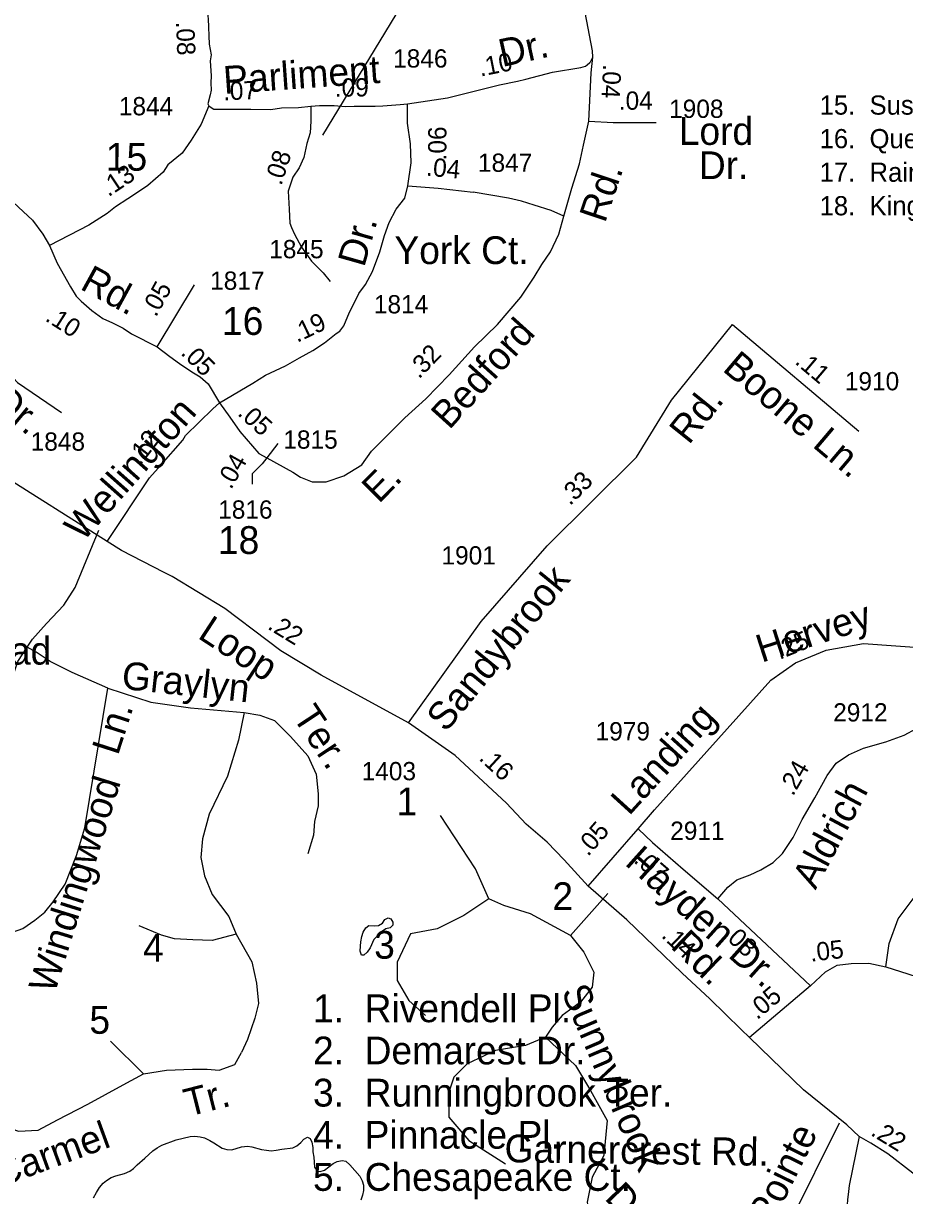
# Model space of a CAD drawing. Extents: x 2290055 to 2389491, y 66597 to 237875.
# Drawn here: x 2361691 to 2364704, y 186629 to 190639 of the extents above; entities that cross this region are included whole.
import ezdxf

# ---------------------------------------------------------------- set-up
doc = ezdxf.new("R2010")
doc.units = 0
for name, color, linetype in [('Exist Hydrographic Pond Under 1500 Sq Ft', 7, 'Continuous'), ('Exist Hydrographic River Shore', 7, 'Continuous'), ('Exist Road Non-System Type 51', 7, 'Continuous'), ('Exist Road Non-System Type 51 Label', 7, 'Continuous'), ('Exist Road Secondary Mileage Hundredths English Label', 7, 'Continuous'), ('Exist Road Secondary Type 51 Attributed', 7, 'Continuous'), ('Exist Road Secondary Type 51 Label', 7, 'Continuous'), ('Exist Road Secondary Type 51 Number Label', 7, 'Continuous')]:
    doc.layers.add(name, color=color, linetype=linetype)

msp = doc.modelspace()

# ---------------------------------------------------------------- linework, layer by layer
at = {"layer": 'Exist Hydrographic Pond Under 1500 Sq Ft'}
msp.add_lwpolyline([(2362847.2, 187450.9), (2362842, 187465.2), (2362843, 187481.8), (2362845, 187496.9), (2362848.2, 187515.4), (2362852.7, 187529.8), (2362862, 187545.1), (2362872.2, 187552.3), (2362890, 187551.4), (2362905.5, 187552.4), (2362918.2, 187560), (2362927, 187573), (2362937.5, 187579.1), (2362947.2, 187575.7), (2362954, 187563.8), (2362953.5, 187553.5), (2362945, 187544.9), (2362930, 187541.5), (2362914.7, 187531.2), (2362889.2, 187504.7), (2362876.5, 187475.7), (2362866.7, 187460.8), (2362854.5, 187451.6), (2362847.2, 187450.9)], dxfattribs=at)
at = {"layer": 'Exist Hydrographic River Shore'}
for points in [[(2361931, 186621.2), (2361940.5, 186639.4), (2361951.5, 186655.9), (2361963.5, 186670.8), (2361975.5, 186679.9), (2361991.2, 186690.2), (2362006.5, 186696.4), (2362036.5, 186703.7), (2362054.5, 186711.7), (2362067, 186721.2), (2362080.2, 186734.2), (2362106.5, 186756.4), (2362133.7, 186781.3), (2362148, 186791.9), (2362163.7, 186800.6), (2362213.2, 186819.4), (2362260.7, 186830.6), (2362277, 186831.3), (2362294.7, 186829.4), (2362310.2, 186825.8), (2362328.2, 186817.1), (2362341.7, 186809.5), (2362371, 186791.2), (2362386.7, 186786.3), (2362404, 186785.6), (2362436.7, 186794.8), (2362456.5, 186798), (2362471.7, 186795.7), (2362505.2, 186785.9), (2362521.7, 186783.5), (2362538, 186782.2), (2362555.2, 186783.6), (2362574, 186787.3), (2362612.2, 186792.2), (2362626.2, 186798.8), (2362639.2, 186810.4), (2362650, 186821.8), (2362662, 186827.9), (2362671.7, 186823.5), (2362677.5, 186811.4), (2362680.7, 186793), (2362681, 186777.7)], [(2362681, 186777.7), (2362683.5, 186759.9), (2362686.7, 186726), (2362695, 186713.4), (2362705.7, 186710.8), (2362720.5, 186715.1), (2362734.7, 186726.8), (2362750, 186737.9), (2362764, 186745.3), (2362781.2, 186749), (2362793.5, 186746.6), (2362807.5, 186734.3), (2362841, 186695.2), (2362848.7, 186679.6), (2362853.2, 186664.3), (2362854, 186646.4), (2362850.5, 186630), (2362845, 186613.1)]]:
    msp.add_lwpolyline(points, dxfattribs=at)
at = {"layer": 'Exist Road Non-System Type 51'}
msp.add_line((2364480.1, 186876.5), (2364242, 186398.4), dxfattribs=at)
for points in [[(2363538.1, 189979.4), (2363495.4, 189998.1), (2363436.8, 190016.8), (2363394.2, 190030.1), (2363348.9, 190040.7), (2363228.5, 190060.8)], [(2362608, 189940.6), (2362617.6, 189918.1), (2362641.6, 189872.8), (2362676.2, 189824.8), (2362716.2, 189784.8), (2362740.2, 189755.5)], [(2362560.5, 189201.6), (2362522.7, 189152.4)], [(2361703.9, 188504.4), (2361722, 188531.6), (2361769.4, 188585.3), (2361829.4, 188648.6), (2361867.3, 188708.6), (2361948.3, 188904.5)], [(2361605.1, 188256.5), (2361671.4, 188455.7), (2361703.9, 188504.4)], [(2361979.5, 188364), (2361857.9, 188417.7), (2361782, 188455.7), (2361734.6, 188487.3), (2361703.9, 188504.4)], [(2361597.2, 187510.2), (2361688.8, 187541.8), (2361729.9, 187570.3), (2361764.6, 187598.7), (2361793.1, 187633.5), (2361834.2, 187693.6), (2361872.1, 187791.6), (2361900.5, 187886.5), (2361979.5, 188364)], [(2361979.5, 188364), (2362126.4, 188316.5), (2362262.3, 188297.6), (2362445.6, 188281.8)], [(2362445.6, 188281.8), (2362426.6, 188186.9), (2362388.7, 188063.6), (2362325.5, 187933.9), (2362303.4, 187848.5), (2362297.1, 187785.3), (2362309.7, 187722.1), (2362336.6, 187658.8), (2362393.4, 187582.9), (2362418.7, 187522.8)], [(2362445.6, 188281.8), (2362499.3, 188272.3), (2362549.8, 188253.3), (2362603.6, 188199.5), (2362663.6, 188133.1), (2362692, 188069.9), (2362698.3, 188003.5), (2362698.3, 187962.4), (2362685.7, 187908.6), (2362682.5, 187861.2), (2362663.6, 187797.9)], [(2363281.8, 187643.6), (2363236.2, 187746.2), (2363116.6, 187928.6)], [(2363560.9, 187518.2), (2363424.2, 187592.3), (2363333.1, 187620.8), (2363281.8, 187643.6), (2363196.3, 187586.6), (2363105.2, 187541), (2363014, 187523.9), (2362968.4, 187426.9), (2362968.4, 187364.2), (2363008.3, 187295.8), (2363065.3, 187244.5)], [(2363689.4, 187661.8), (2363560.9, 187518.2), (2363606.5, 187461.1), (2363640.7, 187392.7), (2363635, 187341.4), (2363595.1, 187290.1), (2363532.5, 187244.5), (2363498.3, 187204.6), (2363475.5, 187170.4), (2363407.1, 187141.9), (2363304.6, 187124.8), (2363207.7, 187079.2), (2363162.1, 187033.6), (2363145.1, 186982.3), (2363145.1, 186896.7), (2363213.4, 186816.9), (2363338.8, 186737.1)], [(2362418.7, 187522.8), (2362336.6, 187500.7), (2362270.2, 187503.9), (2362207, 187507), (2362162.8, 187519.7), (2362086.9, 187551.3)], [(2362418.7, 187522.8), (2362472.4, 187428), (2362488.2, 187355.2), (2362494.5, 187285.7), (2362481.9, 187235.1), (2362456.6, 187162.4), (2362436.1, 187118.1)], [(2362101.2, 187045.4), (2361988.6, 187157.3)], [(2363475.5, 187170.4), (2363578, 187073.5), (2363629.3, 186988), (2363686.3, 186885.3), (2363674.9, 186765.6), (2363635, 186691.5), (2363617.9, 186606), (2363623.6, 186571.8), (2363635, 186549), (2363669.2, 186520.5), (2363714.8, 186463.5), (2363743.2, 186406.5), (2363760.3, 186383.6)], [(2361504, 186935.8), (2361608.2, 186871.4), (2361674.6, 186849.3), (2361740.9, 186852.5), (2361807.3, 186887.2), (2361911.6, 186941), (2362031.6, 187007.4), (2362101.2, 187045.4), (2362180.2, 187058), (2362268.6, 187061.2), (2362319.2, 187061.2), (2362360.3, 187058), (2362414, 187077), (2362436.1, 187118.1)], [(2364548.4, 186831), (2364514.8, 186662.8), (2364511.6, 186642.6), (2364508.7, 186614.5), (2364506, 186582.4), (2364503.6, 186542.3), (2364504, 186532.3), (2364503.8, 186486.3), (2364505.2, 186452.3), (2364508.9, 186408.4), (2364511.8, 186386.5), (2364515.8, 186334.7), (2364518.5, 186316.8), (2364527, 186255.1), (2364527.9, 186233.1), (2364527.5, 186191.1), (2364524.9, 186157), (2364525, 186155), (2364518.3, 186130.9)]]:
    msp.add_lwpolyline(points, dxfattribs=at)
at = {"layer": 'Exist Road Secondary Type 51 Attributed'}
for p, q in [((2362147.7, 189532.1), (2362275.3, 189744.8)), ((2361977.5, 188865.7), (2360949.9, 189515.9)), ((2364065.3, 187643.6), (2364382.1, 187346.4)), ((2364639.6, 187411.5), (2364898, 187328.7)), ((2364382.1, 187346.4), (2364173.1, 187169.6))]:
    msp.add_line(p, q, dxfattribs=at)
for points in [[(2363637.4, 190523.4), (2363636.5, 190545.4), (2363611.3, 190676.5), (2363606.1, 190706.3), (2363601.1, 190732.1), (2363593.8, 190763.8), (2363565.6, 190952.2)], [(2362302.6, 190787.2), (2362317.5, 190690.8), (2362322.8, 190654), (2362326.3, 190568.2), (2362333.3, 190531.4), (2362329.8, 190510.3), (2362333.3, 190459.5), (2362331.5, 190435), (2362333.3, 190410.5), (2362329.8, 190394.7), (2362321.2, 190363.2), (2362324.5, 190357.2)], [(2363004, 190363.9), (2363140.7, 190383.7), (2363319, 190428.8), (2363380.5, 190441.2), (2363408.3, 190448.3), (2363499.4, 190472), (2363596.8, 190487.8), (2363612.6, 190492.5), (2363618.4, 190496.7), (2363628.1, 190505.1), (2363630, 190507.2), (2363637.4, 190523.4)], [(2363624.5, 190304.1), (2363632.6, 190470), (2363637.4, 190523.4)], [(2362324.5, 190357.2), (2362298.3, 190293.4), (2362265, 190239.1), (2362233.5, 190195.3), (2362184.4, 190154.3), (2362168.7, 190129.8), (2362116.1, 190084.2), (2362084.6, 190062.1), (2362047.8, 190038.7), (2362005.8, 190010.6), (2361977.8, 189987.8), (2361914.8, 189948.2), (2361780, 189878.4)], [(2362324.5, 190357.2), (2362325.6, 190355.4), (2362342, 190345.6), (2362349, 190345.6), (2362370.1, 190345.6), (2362424.9, 190344.8), (2362468.1, 190345.6), (2362536.4, 190343.9), (2362573.2, 190349.5), (2362631, 190351.2), (2362673.1, 190355.9)], [(2362673.1, 190355.9), (2362673.5, 190304.7), (2362670.9, 190264.7), (2362660.2, 190227.4), (2362649.6, 190179.4), (2362633.6, 190144.7), (2362612.3, 190112.7), (2362596.3, 190064.7), (2362599, 190003.4), (2362601.6, 189955.4), (2362608, 189940.6)], [(2362673.1, 190355.9), (2362702.8, 190358.3), (2362753.6, 190358.3), (2362791.8, 190353.9), (2362821.8, 190355), (2362893.7, 190355.9), (2362919.7, 190356.9), (2362979.6, 190361.3), (2363004, 190363.9)], [(2363005.7, 190083.2), (2363016.2, 190162), (2363014.5, 190226.8), (2363004, 190296.9), (2363004, 190363.9)], [(2362522.7, 189152.4), (2362611.7, 189103.7), (2362638, 189086.2), (2362678.3, 189070.4), (2362725.5, 189070.4), (2362786.8, 189091.4), (2362848.1, 189128.2), (2362881.4, 189175.5), (2362925.2, 189219.3), (2362994.8, 189289.2), (2363067, 189354.3), (2363146.6, 189436.6), (2363233.6, 189532.7), (2363311.7, 189608.6), (2363392.1, 189702.4), (2363437.6, 189770.1), (2363463.5, 189814.1), (2363492.8, 189856.8), (2363522.1, 189918.1), (2363538.1, 189979.4), (2363566, 190075.4), (2363592.7, 190158.1), (2363606, 190222), (2363624.5, 190304.1)], [(2363624.5, 190304.1), (2363707.2, 190299.4), (2363853.8, 190299.4)], [(2361320.9, 190149.2), (2361425.5, 190126.8), (2361513.7, 190098.9), (2361541.8, 190091.2), (2361599.5, 190071.9), (2361639.8, 190042.2), (2361690.6, 189994.9), (2361722.1, 189965.1), (2361757.1, 189917.8), (2361780, 189878.4)], [(2362361.9, 189340.6), (2362475.1, 189407.5), (2362518.9, 189435.6), (2362587.2, 189467.1), (2362634.5, 189495.1), (2362680, 189519.7), (2362720.3, 189545.9), (2362760.6, 189577.5), (2362772.8, 189586.2), (2362786.8, 189603.8), (2362806.1, 189651.1), (2362827.1, 189693.1), (2362837.6, 189714.2), (2362860.4, 189745.7), (2362884.9, 189789.5), (2362909.3, 189856.8), (2362925.3, 189912.8), (2362941.3, 189958.1), (2362965.3, 190003.4), (2362994.6, 190040.7), (2363005.7, 190083.2)], [(2363005.7, 190083.2), (2363109.1, 190075.4), (2363228.3, 190060.8), (2363228.5, 190060.8)], [(2361780, 189878.4), (2361806.2, 189817.9), (2361851.7, 189737.6), (2361871, 189705.7), (2361888.5, 189688.2), (2361925.3, 189657), (2361962, 189628.6), (2361995.3, 189614.6), (2362032.1, 189595.7), (2362060.1, 189576.4), (2362147.7, 189532.1)], [(2361295.5, 189840.3), (2361307.3, 189785.5), (2361353, 189703.5), (2361416.6, 189656.6), (2361474.6, 189608.6), (2361543.8, 189546.1), (2361671.1, 189409.8), (2361820.6, 189307.1)], [(2363007.9, 188245.7), (2363255.9, 188592.3), (2363481.4, 188851.4), (2363787.2, 189154.3), (2363907.2, 189350), (2364114.8, 189608.3)], [(2364114.8, 189608.3), (2364546.9, 189243.2)], [(2362147.7, 189532.1), (2362191.4, 189499.3), (2362224.7, 189474.8), (2362266.7, 189446.8), (2362294.8, 189429.2), (2362322.8, 189405.8), (2362361.9, 189340.6)], [(2361977.5, 188865.7), (2362122, 189083.7), (2362162.1, 189128.4), (2362235.8, 189213.3), (2362244.7, 189228.9), (2362338.5, 189319.9), (2362361.9, 189340.6)], [(2362361.9, 189340.6), (2362396.3, 189291.9), (2362431.3, 189242.8), (2362496.1, 189166.8), (2362522.7, 189152.4)], [(2362522.7, 189152.4), (2362507.2, 189132.2), (2362472.6, 189097.6), (2362472.6, 189062.9)], [(2363007.9, 188245.7), (2362709, 188409.2), (2362570.6, 188491.8), (2362523.8, 188527.6), (2362379.7, 188636.9), (2362199.7, 188746.8), (2362172.7, 188760.7), (2362026, 188835.8), (2361977.5, 188865.7)], [(2363792.7, 187883.4), (2363848.8, 187947.8), (2364246.6, 188391.8), (2364330.4, 188451.3), (2364436, 188494.7), (2364563.7, 188516.9), (2364784.8, 188501.7), (2364863.1, 188497.3)], [(2364065.3, 187643.6), (2364099.3, 187683.3), (2364130.4, 187708.7), (2364175.6, 187725.7), (2364212.4, 187742.7), (2364254.8, 187768.2), (2364286, 187799.3), (2364322.7, 187853.1), (2364353.9, 187915.4), (2364396.3, 187989), (2364438.7, 188065.4), (2364469.8, 188107.8), (2364512.3, 188136.2), (2364563.2, 188158.8), (2364639.6, 188181.4), (2364701.8, 188204.1), (2364744.2, 188226.7), (2364783.8, 188260.7), (2364817.8, 188300.3), (2364837.6, 188345.6), (2364863.1, 188413.6), (2364863.1, 188453.2), (2364863.1, 188497.3)], [(2364639.6, 187411.5), (2364650.9, 187490.8), (2364682, 187575.7), (2364749.9, 187666.3), (2364848.9, 187779.5), (2364964.9, 187904), (2365174.2, 188133.3), (2365383.8, 188356.9)], [(2363621.4, 187686.9), (2363539.5, 187777.1), (2363481.6, 187837.9), (2363409.3, 187898.7), (2363342.8, 187971), (2363166.6, 188134.5), (2363007.9, 188245.7)], [(2363621.4, 187686.9), (2363792.7, 187883.4)], [(2363792.7, 187883.4), (2363841.8, 187836.1), (2363946.5, 187745.5), (2364065.3, 187643.6)], [(2364173.1, 187169.6), (2364145.5, 187196.3), (2364037.3, 187302.1), (2363943.6, 187389.8), (2363753.5, 187571.6), (2363621.4, 187686.9)], [(2364382.1, 187346.4), (2364433.1, 187394.5), (2364472.7, 187417.2), (2364520.8, 187422.8), (2364581.5, 187423.3), (2364639.6, 187411.5)], [(2365025.2, 186375.2), (2364943.8, 186494), (2364883.7, 186577.8), (2364841.2, 186615.4), (2364807.6, 186648.9), (2364731.6, 186705.4), (2364646.9, 186771.9), (2364588.7, 186807.4), (2364548.4, 186831), (2364506.6, 186870.3), (2364357.8, 186990.7), (2364173.1, 187169.6)]]:
    msp.add_lwpolyline(points, dxfattribs=at)
at = {"layer": 'Exist Road Secondary Type 51 Label'}
msp.add_line((2362715.2, 190255.9), (2363381.2, 191357.6), dxfattribs=at)

# ---------------------------------------------------------------- texts
at = {"layer": 'Exist Road Non-System Type 51 Label'}
for s, rotation, p in [('Graylyn', 353.8385, (2362023.8, 188362.6)), ('Ter.', 303.4918, (2362609, 188266.8)), ('Ln.', 72.2434, (2362014, 188131.5)), ('Windingwood', 72.6797, (2361797.7, 187316.5)), ('Sunnybrook', 293.1615, (2363529, 187326.9)), ('Tr.', 14.2356, (2362253.9, 186898.2)), ('Carmel', 20.099, (2361609.9, 186656.1)), ('Pointe', 63.5192, (2364247.9, 186520.8)), ('Dr.', 313.6027, (2363674.9, 186618.1))]:
    msp.add_text(s, height=95, rotation=rotation, dxfattribs=at).set_placement(p)
for s, p in [('1', (2362966.9, 187929.6)), ('2', (2363499.5, 187605.3)), ('4', (2362100, 187429)), ('3', (2362890.2, 187439)), ('1.  Rivendell Pl.', (2362681, 187221.7)), ('5', (2361916.6, 187182.1)), ('2.  Demarest Dr.', (2362681, 187077.5)), ('3.  Runningbrook Ter.', (2362681, 186933.2)), ('4.  Pinnacle Pl.', (2362681, 186789)), ('5.  Chesapeake Ct.', (2362681, 186644.8))]:
    msp.add_text(s, height=95, dxfattribs=at).set_placement(p)
at = {"layer": 'Exist Road Secondary Mileage Hundredths English Label'}
for s, rotation, p in [('.08', 272.2701, (2362212.5, 190644.1)), ('.10', 11.4338, (2363253.6, 190456.4)), ('.04', 266.9801, (2363673.5, 190499.7)), ('.07', 2.2713, (2362374.7, 190375.3)), ('.09', 0.6788, (2362755.8, 190387.7)), ('.06', 89.8081, (2363137, 190169.9)), ('.08', 72.0636, (2362572.5, 190081.4)), ('.13', 33.708, (2361981.5, 190043.6)), ('.04', 354.8016, (2363066.2, 190118.1)), ('.05', 61.0372, (2362144, 189631.4)), ('.10', 327.5109, (2361762.1, 189623.3)), ('.19', 25.4785, (2362626.7, 189545.5)), ('.05', 314.9794, (2362226.1, 189508.8)), ('.32', 45.9294, (2363043.3, 189420.2)), ('.11', 319.8081, (2364325.6, 189476.9)), ('.05', 317.7064, (2362420.2, 189301.1)), ('.12', 52.302, (2362090.4, 189124.2)), ('.04', 60.785, (2362401, 189041.6)), ('.33', 44.7225, (2363559.9, 188986.8)), ('.22', 328.5962, (2362522.5, 188569.3)), ('.25', 22.3182, (2364276.4, 188461.2)), ('.16', 317.4185, (2363245.3, 188121.4)), ('.24', 60.0338, (2364322.1, 187992.7)), ('.05', 48.9227, (2363621.3, 187786.3)), ('.07', 319.127, (2363774.3, 187771.3)), ('.14', 316.2698, (2363869.3, 187514.8)), ('.08', 316.8299, (2364078.1, 187519.4)), ('.05', 6.7138, (2364383, 187428.6)), ('.05', 40.2233, (2364199.5, 187227.9)), ('.22', 328.6269, (2364584.6, 186837))]:
    msp.add_text(s, height=62.5, rotation=rotation, dxfattribs=at).set_placement(p)
msp.add_text('.04', height=62.5, dxfattribs=at).set_placement((2363726.6, 190343.3))
at = {"layer": 'Exist Road Secondary Type 51 Label'}
for s, rotation, p in [('Dr.', 12.4315, (2363327.7, 190489.1)), ('Parliment', 4.0323, (2362377.5, 190397.3)), ('15', 359.8421, (2361972.7, 190135)), ('Rd.', 71.4216, (2363679.5, 189953)), ('Dr.', 74.0651, (2362855.7, 189801.5)), ('Rd.', 331.3729, (2361881, 189731.9)), ('16', 359.8421, (2362369.8, 189573.2)), ('Bedford', 47.9357, (2363147.1, 189245.8)), ('Boone Ln.', 319.8081, (2364077.6, 189452.4)), ('Dr.', 320.2951, (2361577, 189334.3)), ('Rd.', 51.2107, (2363966.1, 189194.5)), ('Wellington', 48.3976, (2361894.1, 188862.4)), ('E.', 45.0501, (2362906.1, 188993.9)), ('18', 359.8421, (2362356, 188823.9)), ('Sandybrook', 50.727, (2363135.3, 188210.4)), ('Hervey', 17.8384, (2364214.8, 188451.3)), ('Loop', 326.8918, (2362283.1, 188538.2)), ('Homestead', 0.2146, (2361136.7, 188442.9)), ('Landing', 47.6978, (2363761.6, 187925.3)), ('Aldrich', 62.013, (2364399.1, 187672.2)), ('Hayden Dr.', 318.2411, (2363743.9, 187762.4)), ('Rd.', 316.1436, (2363900.4, 187478)), ('Garnercrest Rd.', 359.2144, (2363335.4, 186742.8))]:
    msp.add_text(s, height=95, rotation=rotation, dxfattribs=at).set_placement(p)
for s, height, p in [('15.  Sussex Ct.', 65.617, (2364413.1, 190326.5)), ('Lord', 95, (2363931.7, 190223.1)), ('16.  Queens Ct.', 65.617, (2364413.1, 190211.7)), ('Dr.', 95, (2364000.4, 190105.9)), ('17.  Raintree Ct.', 65.617, (2364413.1, 190096.9)), ('18.  Kings Ct.', 65.617, (2364413.1, 189982.1)), ('York Ct.', 95, (2362959.4, 189815.3))]:
    msp.add_text(s, height=height, dxfattribs=at).set_placement(p)
at = {"layer": 'Exist Road Secondary Type 51 Number Label'}
for s, p in [('1846', (2362954.9, 190487.6)), ('1844', (2362017.1, 190324.2)), ('1908', (2363898.6, 190315.4)), ('1847', (2363245, 190130.9)), ('1845', (2362531.3, 189835.2)), ('1817', (2362329.3, 189727.3)), ('1814', (2362889.1, 189646.6)), ('1910', (2364499.4, 189383.4)), ('1848', (2361715.7, 189176.9)), ('1815', (2362579.5, 189183.8)), ('1816', (2362356.8, 188944.4)), ('1901', (2363120.3, 188787.6)), ('2912', (2364459.6, 188250.5)), ('1979', (2363647.3, 188185.8)), ('1403', (2362847.4, 188049.4)), ('2911', (2363902.3, 187845.6))]:
    msp.add_text(s, height=62.5, dxfattribs=at).set_placement(p)

doc.saveas('drawing.dxf')
